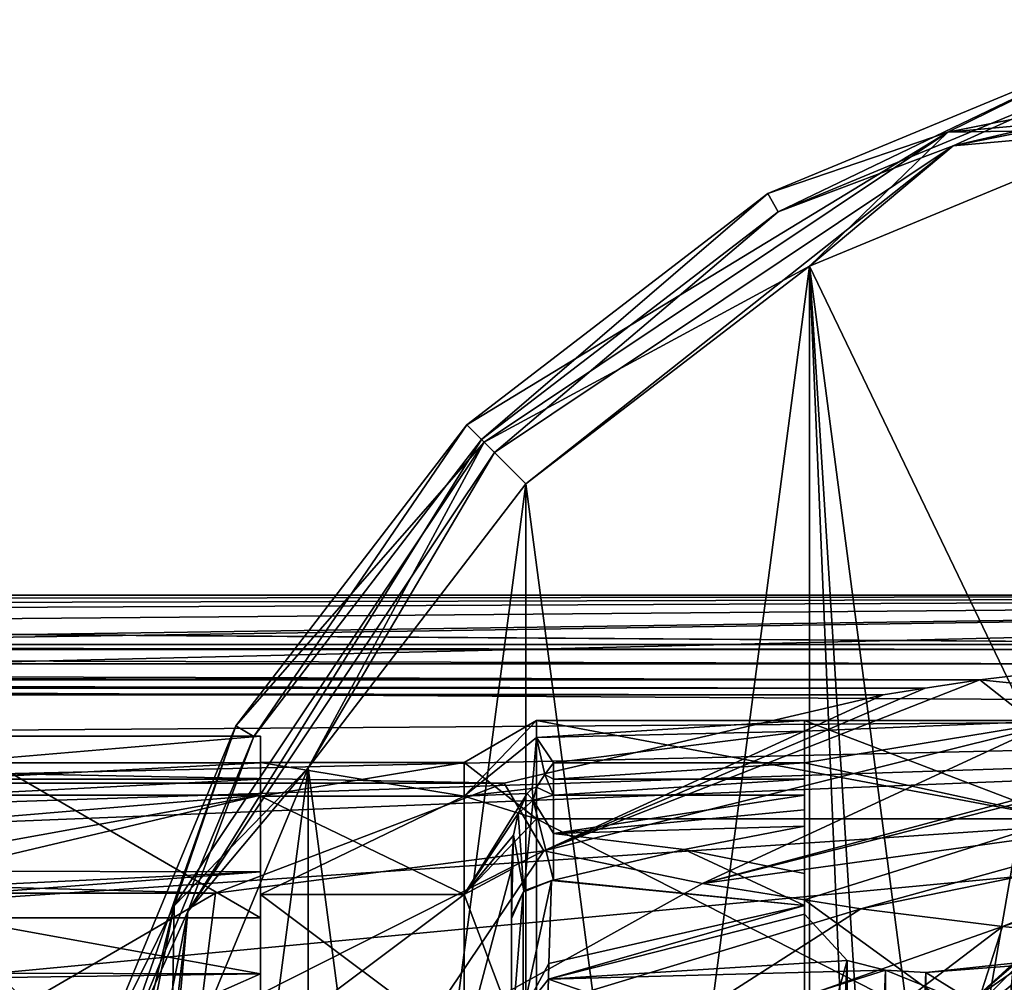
# Model space of a CAD drawing. Header units: millimetres. Extents: x -110 to 163, y -50 to 19.
# Tile 795 of 859: x 40 to 63, y -4 to 19. Entities that reach past the tile are written whole.
import ezdxf

# ---------------------------------------------------------------- set-up
doc = ezdxf.new("R2010")
doc.units = ezdxf.units.MM
doc.header["$LTSCALE"] = 65.185185
for name, color, linetype in [('1083', 7, 'CONTINUOUS'), ('1084', 7, 'CONTINUOUS'), ('1100', 7, 'CONTINUOUS'), ('1101', 7, 'CONTINUOUS'), ('124', 7, 'CONTINUOUS'), ('173', 7, 'CONTINUOUS'), ('174', 7, 'CONTINUOUS'), ('177', 7, 'CONTINUOUS'), ('232', 7, 'CONTINUOUS'), ('233', 7, 'CONTINUOUS'), ('236', 7, 'CONTINUOUS'), ('249', 7, 'CONTINUOUS'), ('250', 7, 'CONTINUOUS'), ('252', 7, 'CONTINUOUS'), ('253', 7, 'CONTINUOUS'), ('359', 7, 'CONTINUOUS'), ('360', 7, 'CONTINUOUS'), ('376', 7, 'CONTINUOUS'), ('377', 7, 'CONTINUOUS'), ('6064', 7, 'CONTINUOUS'), ('6065', 7, 'CONTINUOUS'), ('6066', 7, 'CONTINUOUS'), ('6067', 7, 'CONTINUOUS'), ('6068', 7, 'CONTINUOUS'), ('6069', 7, 'CONTINUOUS'), ('6070', 7, 'CONTINUOUS'), ('6073', 7, 'CONTINUOUS'), ('6081', 7, 'CONTINUOUS'), ('6104', 7, 'CONTINUOUS'), ('6115', 7, 'CONTINUOUS'), ('6116', 7, 'CONTINUOUS'), ('6123', 7, 'CONTINUOUS'), ('6124', 7, 'CONTINUOUS'), ('6141', 7, 'CONTINUOUS'), ('6142', 7, 'CONTINUOUS'), ('7', 7, 'CONTINUOUS'), ('8', 7, 'CONTINUOUS'), ('9', 7, 'CONTINUOUS')]:
    doc.layers.add(name, color=color, linetype=linetype)

msp = doc.modelspace()

# ---------------------------------------------------------------- linework, layer by layer
at = {"layer": '1083', "color": 7, "linetype": 'CONTINUOUS', "true_color": 0xb49632}
for points in [[(62.599, -4.415, -51), (65.302, -1.951, -37), (66.139, -1.381, -51), (62.599, -4.415, -51)], [(61.651, -5.602, -37), (65.302, -1.951, -37), (62.599, -4.415, -51), (61.651, -5.602, -37)]]:
    msp.add_3dface(points, dxfattribs=at)
at = {"layer": '1084', "color": 7, "linetype": 'CONTINUOUS', "true_color": 0xb49632}
for points in [[(65.595, -2.356, -36.5), (62.056, -5.895, -36.5), (84.405, -2.356, -36.5), (65.595, -2.356, -36.5)], [(84.405, -2.356, -36.5), (62.056, -5.895, -36.5), (71.616, -4.886, -36.5), (84.405, -2.356, -36.5)]]:
    msp.add_3dface(points, dxfattribs=at)
at = {"layer": '1100', "color": 7, "linetype": 'CONTINUOUS', "true_color": 0xb49632}
for points in [[(65.302, -1.951, -37), (61.651, -5.602, -37), (65.595, -2.356, -36.5), (65.302, -1.951, -37)], [(61.651, -5.602, -37), (62.056, -5.895, -36.5), (65.595, -2.356, -36.5), (61.651, -5.602, -37)]]:
    msp.add_3dface(points, dxfattribs=at)
at = {"layer": '1101', "color": 7, "linetype": 'CONTINUOUS', "true_color": 0xb49632}
for points in [[(62.599, -4.415, -51), (66.139, -1.381, -51), (65.923, -2.124, -51.5), (62.599, -4.415, -51)], [(60.05, -9.599, -51.5), (62.599, -4.415, -51), (65.923, -2.124, -51.5), (60.05, -9.599, -51.5)]]:
    msp.add_3dface(points, dxfattribs=at)
at = {"layer": '124', "linetype": 'CONTINUOUS'}
for points in [[(58.5, -0.318, -10.117), (55.624, -0.876, -11.336), (58.5, -1.452, -13.016), (58.5, -0.318, -10.117)], [(52.5, -1.612, -12.702), (58.5, -2.22, -14.986), (55.624, -0.876, -11.336), (52.5, -1.612, -12.702)], [(55.624, -0.876, -11.336), (58.5, -2.22, -14.986), (58.5, -1.452, -13.016), (55.624, -0.876, -11.336)], [(52.395, -3.604, -16.607), (58.5, -2.22, -14.986), (52.457, -1.623, -12.722), (52.395, -3.604, -16.607)], [(52.457, -1.623, -12.722), (58.5, -2.22, -14.986), (52.479, -1.617, -12.712), (52.457, -1.623, -12.722)], [(52.479, -1.617, -12.712), (58.5, -2.22, -14.986), (52.5, -1.612, -12.702), (52.479, -1.617, -12.712)], [(52.381, -3.981, -17.262), (58.5, -2.423, -15.5), (58.5, -2.22, -14.986), (52.381, -3.981, -17.262)], [(52.381, -3.981, -17.262), (58.5, -2.22, -14.986), (52.395, -3.604, -16.607), (52.381, -3.981, -17.262)], [(59.527, -3.531, -18.536), (58.5, -2.423, -15.5), (52.381, -3.981, -17.262), (59.527, -3.531, -18.536)], [(63.5, -3.594, -20.5), (61.407, -3.819, -20.041), (69.022, -3.237, -22.441), (63.5, -3.594, -20.5)], [(69.022, -3.237, -22.441), (61.407, -3.819, -20.041), (62.977, -4.79, -23.25), (69.022, -3.237, -22.441)], [(69.022, -3.237, -22.441), (62.977, -4.79, -23.25), (69.425, -3.378, -23.465), (69.022, -3.237, -22.441)], [(69.425, -3.378, -23.465), (62.977, -4.79, -23.25), (66.71, -4.651, -26.285), (69.425, -3.378, -23.465)], [(60.439, -3.761, -19.453), (59.527, -3.531, -18.536), (52.381, -3.981, -17.262), (60.439, -3.761, -19.453)], [(55.903, -5.192, -20.243), (60.439, -3.761, -19.453), (52.381, -3.981, -17.262), (55.903, -5.192, -20.243)], [(60.439, -3.761, -19.453), (55.903, -5.192, -20.243), (62.977, -4.79, -23.25), (60.439, -3.761, -19.453)], [(61.407, -3.819, -20.041), (60.439, -3.761, -19.453), (62.977, -4.79, -23.25), (61.407, -3.819, -20.041)], [(52.327, -5.477, -19.459), (55.903, -5.192, -20.243), (52.381, -3.981, -17.262), (52.327, -5.477, -19.459)]]:
    msp.add_3dface(points, dxfattribs=at)
at = {"layer": '173', "linetype": 'CONTINUOUS'}
for points in [[(52.021, 0.303, -8.094), (51.659, -0.017, -7.989), (51.793, -1.865, -12.555), (52.021, 0.303, -8.094)], [(52.5, -1.612, -12.702), (52.021, 0.303, -8.094), (51.793, -1.865, -12.555), (52.5, -1.612, -12.702)], [(52.5, 0.42, -8.131), (52.021, 0.303, -8.094), (52.5, -0.499, -10.533), (52.5, 0.42, -8.131)], [(52.021, 0.303, -8.094), (52.5, -1.612, -12.702), (52.5, -0.499, -10.533), (52.021, 0.303, -8.094)], [(51.793, -1.865, -12.555), (51.659, -0.017, -7.989), (51.55, -0.534, -8.785), (51.793, -1.865, -12.555)], [(51.5, -1.347, -9.979), (51.5, -2.475, -12.198), (51.55, -0.534, -8.785), (51.5, -1.347, -9.979)], [(51.5, -2.475, -12.198), (51.793, -1.865, -12.555), (51.55, -0.534, -8.785), (51.5, -2.475, -12.198)], [(51.5, -1.347, -9.979), (51.5, -1.882, -11.111), (51.5, -2.475, -12.198), (51.5, -1.347, -9.979)]]:
    msp.add_3dface(points, dxfattribs=at)
at = {"layer": '174', "linetype": 'CONTINUOUS'}
for points in [[(52.5, 0.799, -6.987), (52.5, 1.193, -5.851), (52.295, 0.913, -6.587), (52.5, 0.799, -6.987)], [(52.1, 0.607, -7.295), (52.5, 0.42, -8.131), (52.295, 0.913, -6.587), (52.1, 0.607, -7.295)], [(52.5, 0.42, -8.131), (52.5, 0.799, -6.987), (52.295, 0.913, -6.587), (52.5, 0.42, -8.131)], [(51.874, 0.462, -7.298), (52.021, 0.303, -8.094), (51.99, 0.576, -7.209), (51.874, 0.462, -7.298)], [(51.99, 0.576, -7.209), (52.021, 0.303, -8.094), (52.1, 0.607, -7.295), (51.99, 0.576, -7.209)], [(52.021, 0.303, -8.094), (52.5, 0.42, -8.131), (52.1, 0.607, -7.295), (52.021, 0.303, -8.094)], [(51.659, -0.017, -7.989), (52.021, 0.303, -8.094), (51.874, 0.462, -7.298), (51.659, -0.017, -7.989)]]:
    msp.add_3dface(points, dxfattribs=at)
at = {"layer": '177', "linetype": 'CONTINUOUS'}
for points in [[(52.395, -3.604, -16.607), (52.457, -1.623, -12.722), (51.778, -4.744, -17.927), (52.395, -3.604, -16.607)], [(51.778, -4.744, -17.927), (52.457, -1.623, -12.722), (51.778, -1.9, -12.589), (51.778, -4.744, -17.927)], [(51.5, -2.524, -12.29), (51.5, -5.339, -17.572), (51.778, -1.9, -12.589), (51.5, -2.524, -12.29)], [(51.5, -5.339, -17.572), (51.778, -4.744, -17.927), (51.778, -1.9, -12.589), (51.5, -5.339, -17.572)], [(52.381, -3.981, -17.262), (52.395, -3.604, -16.607), (51.778, -4.744, -17.927), (52.381, -3.981, -17.262)], [(52.327, -5.477, -19.459), (52.381, -3.981, -17.262), (51.778, -4.744, -17.927), (52.327, -5.477, -19.459)]]:
    msp.add_3dface(points, dxfattribs=at)
at = {"layer": '232', "linetype": 'CONTINUOUS'}
for points in [[(52.457, -1.623, -12.722), (51.793, -1.865, -12.555), (51.778, -1.9, -12.589), (52.457, -1.623, -12.722)], [(52.479, -1.617, -12.712), (52.5, -1.612, -12.702), (51.793, -1.865, -12.555), (52.479, -1.617, -12.712)], [(52.457, -1.623, -12.722), (52.479, -1.617, -12.712), (51.793, -1.865, -12.555), (52.457, -1.623, -12.722)], [(51.5, -2.475, -12.198), (51.5, -2.5, -12.244), (51.793, -1.865, -12.555), (51.5, -2.475, -12.198)], [(51.5, -2.5, -12.244), (51.5, -2.524, -12.29), (51.793, -1.865, -12.555), (51.5, -2.5, -12.244)], [(51.793, -1.865, -12.555), (51.5, -2.524, -12.29), (51.778, -1.9, -12.589), (51.793, -1.865, -12.555)]]:
    msp.add_3dface(points, dxfattribs=at)
at = {"layer": '233', "color": 7, "linetype": 'CONTINUOUS', "true_color": 0x0303ff}
for points in [[(-103, 5.2), (-98, 5.2), (75, 4.02, -6.854), (-103, 5.2)], [(-75, 4.02, -6.854), (-103, 5.2), (75, 4.02, -6.854), (-75, 4.02, -6.854)], [(0.697, 5.085, 2.171), (105.6, 5.2), (-98, 5.2), (0.697, 5.085, 2.171)], [(-98, 5.2), (105.6, 5.2), (75, 4.02, -6.854), (-98, 5.2)], [(4.078, 4.937, 3.27), (105.6, 5.2), (0.697, 5.085, 2.171), (4.078, 4.937, 3.27)], [(5.993, 4.76, 4.226), (105.6, 5.2), (4.078, 4.937, 3.27), (5.993, 4.76, 4.226)], [(8.775, 4.375, 5.758), (105.6, 5.2), (5.993, 4.76, 4.226), (8.775, 4.375, 5.758)], [(11.437, 3.856, 7.3), (105.6, 5.2), (8.775, 4.375, 5.758), (11.437, 3.856, 7.3)], [(11.805, 3.772, 7.517), (105.6, 5.2), (11.437, 3.856, 7.3), (11.805, 3.772, 7.517)], [(14.65, 3.012, 9.215), (105.6, 5.2), (11.805, 3.772, 7.517), (14.65, 3.012, 9.215)], [(105.6, 2.454, 10.25), (105.6, 5.2), (14.65, 3.012, 9.215), (105.6, 2.454, 10.25)], [(18.019, 1.825, 11.269), (105.6, 2.454, 10.25), (14.65, 3.012, 9.215), (18.019, 1.825, 11.269)], [(20.874, 0.511, 13.048), (105.6, 2.454, 10.25), (18.019, 1.825, 11.269), (20.874, 0.511, 13.048)], [(22.339, -0.304, 13.978), (105.6, 2.454, 10.25), (20.874, 0.511, 13.048), (22.339, -0.304, 13.978)], [(23.231, -0.86, 14.551), (105.6, 2.454, 10.25), (22.339, -0.304, 13.978), (23.231, -0.86, 14.551)], [(25.942, -2.923, 16.342), (105.6, 2.454, 10.25), (23.231, -0.86, 14.551), (25.942, -2.923, 16.342)], [(27.842, -4.91, 17.672), (105.6, 2.454, 10.25), (25.942, -2.923, 16.342), (27.842, -4.91, 17.672)], [(105.6, -5.05, 17.754), (105.6, 2.454, 10.25), (27.842, -4.91, 17.672), (105.6, -5.05, 17.754)]]:
    msp.add_3dface(points, dxfattribs=at)
at = {"layer": '236', "linetype": 'CONTINUOUS'}
for points in [[(58.5, 2.2), (64.667, -0.145, 8.75), (52.1, 2.2), (58.5, 2.2)], [(52.1, 2.2), (64.667, -0.145, 8.75), (52.1, -0.145, 8.75), (52.1, 2.2)], [(58.5, 1.946, -2.968), (58.5, 2.2), (52.1, 1.797, -3.733), (58.5, 1.946, -2.968)], [(52.1, 1.797, -3.733), (58.5, 2.2), (52.1, 2.2), (52.1, 1.797, -3.733)], [(64.667, 2.2), (64.667, -0.145, 8.75), (58.5, 2.2), (64.667, 2.2)], [(52.5, 1.193, -5.851), (58.5, 1.946, -2.968), (52.1, 1.797, -3.733), (52.5, 1.193, -5.851)], [(58.5, 1.946, -2.968), (52.5, 1.193, -5.851), (58.5, 1.193, -5.851), (58.5, 1.946, -2.968)], [(52.295, 0.913, -6.587), (52.5, 1.193, -5.851), (52.1, 1.797, -3.733), (52.295, 0.913, -6.587)], [(52.1, 0.607, -7.295), (52.295, 0.913, -6.587), (52.1, 1.797, -3.733), (52.1, 0.607, -7.295)], [(64.667, -0.145, 8.75), (64.667, -6.55, 15.155), (52.1, -0.145, 8.75), (64.667, -0.145, 8.75)], [(52.1, -0.145, 8.75), (64.667, -6.55, 15.155), (52.1, -6.55, 15.155), (52.1, -0.145, 8.75)]]:
    msp.add_3dface(points, dxfattribs=at)
at = {"layer": '249', "color": 7, "linetype": 'CONTINUOUS', "true_color": 0x0303ff}
for points in [[(45.5, 0.392, 5.099), (45.5, 1.2), (50.368, 0.392, 5.099), (45.5, 0.392, 5.099)], [(50.368, 0.392, 5.099), (45.5, 1.2), (50.368, 1.2), (50.368, 0.392, 5.099)], [(45.5, -1.951, 9.698), (45.5, 0.392, 5.099), (50.368, -1.951, 9.698), (45.5, -1.951, 9.698)], [(50.368, -1.951, 9.698), (45.5, 0.392, 5.099), (50.368, 0.392, 5.099), (50.368, -1.951, 9.698)], [(45.5, -5.602, 13.349), (45.5, -1.951, 9.698), (50.368, -5.602, 13.349), (45.5, -5.602, 13.349)], [(50.368, -5.602, 13.349), (45.5, -1.951, 9.698), (50.368, -1.951, 9.698), (50.368, -5.602, 13.349)]]:
    msp.add_3dface(points, dxfattribs=at)
at = {"layer": '250', "color": 7, "linetype": 'CONTINUOUS', "true_color": 0x0303ff}
for points in [[(52.1, 2.2), (52.1, -0.145, 8.75), (50.368, 1.2), (52.1, 2.2)], [(52.1, -0.145, 8.75), (50.368, 0.392, 5.099), (50.368, 1.2), (52.1, -0.145, 8.75)], [(52.1, -0.145, 8.75), (50.368, -1.951, 9.698), (50.368, 0.392, 5.099), (52.1, -0.145, 8.75)], [(52.1, -0.145, 8.75), (52.1, -6.55, 15.155), (50.368, -1.951, 9.698), (52.1, -0.145, 8.75)], [(52.1, -6.55, 15.155), (50.368, -5.602, 13.349), (50.368, -1.951, 9.698), (52.1, -6.55, 15.155)]]:
    msp.add_3dface(points, dxfattribs=at)
at = {"layer": '252', "color": 7, "linetype": 'CONTINUOUS', "true_color": 0x0303ff}
for points in [[(45.5, 1.2), (45.5, 0.392, -5.099), (50.368, 1.2), (45.5, 1.2)], [(50.368, 1.2), (45.5, 0.392, -5.099), (50.368, 0.392, -5.099), (50.368, 1.2)], [(45.5, 0.392, -5.099), (45.5, -1.951, -9.698), (50.368, 0.392, -5.099), (45.5, 0.392, -5.099)], [(50.368, 0.392, -5.099), (45.5, -1.951, -9.698), (50.368, -1.951, -9.698), (50.368, 0.392, -5.099)], [(45.5, -1.951, -9.698), (45.5, -5.602, -13.349), (50.368, -1.951, -9.698), (45.5, -1.951, -9.698)], [(50.368, -1.951, -9.698), (45.5, -5.602, -13.349), (50.368, -5.602, -13.349), (50.368, -1.951, -9.698)]]:
    msp.add_3dface(points, dxfattribs=at)
at = {"layer": '253', "color": 7, "linetype": 'CONTINUOUS', "true_color": 0x0303ff}
for points in [[(52.1, 1.797, -3.733), (52.1, 2.2), (50.368, 0.392, -5.099), (52.1, 1.797, -3.733)], [(52.1, 2.2), (50.368, 1.2), (50.368, 0.392, -5.099), (52.1, 2.2)], [(51.99, 0.576, -7.209), (52.1, 1.797, -3.733), (50.368, 0.392, -5.099), (51.99, 0.576, -7.209)], [(51.99, 0.576, -7.209), (52.1, 0.607, -7.295), (52.1, 1.797, -3.733), (51.99, 0.576, -7.209)], [(51.874, 0.462, -7.298), (51.99, 0.576, -7.209), (50.368, 0.392, -5.099), (51.874, 0.462, -7.298)], [(51.659, -0.017, -7.989), (51.874, 0.462, -7.298), (50.368, -1.951, -9.698), (51.659, -0.017, -7.989)], [(51.874, 0.462, -7.298), (50.368, 0.392, -5.099), (50.368, -1.951, -9.698), (51.874, 0.462, -7.298)], [(51.55, -0.534, -8.785), (51.659, -0.017, -7.989), (50.368, -1.951, -9.698), (51.55, -0.534, -8.785)], [(51.5, -1.347, -9.979), (51.55, -0.534, -8.785), (50.368, -1.951, -9.698), (51.5, -1.347, -9.979)], [(51.5, -7.455, -15.255), (51.5, -1.347, -9.979), (50.368, -5.602, -13.349), (51.5, -7.455, -15.255)], [(51.5, -1.347, -9.979), (50.368, -1.951, -9.698), (50.368, -5.602, -13.349), (51.5, -1.347, -9.979)]]:
    msp.add_3dface(points, dxfattribs=at)
at = {"layer": '359', "linetype": 'CONTINUOUS'}
for points in [[(61.386, 2.979, -9.918), (62.694, 3.175, -9.364), (52.271, -0.91, -17.942), (61.386, 2.979, -9.918)], [(52.271, -0.91, -17.942), (62.694, 3.175, -9.364), (64.126, 2.048, -12.647), (52.271, -0.91, -17.942)], [(60.382, 2.817, -10.359), (61.386, 2.979, -9.918), (52.271, -0.91, -17.942), (60.382, 2.817, -10.359)], [(51.324, 0.709, -14.669), (60.382, 2.817, -10.359), (52.271, -0.91, -17.942), (51.324, 0.709, -14.669)], [(52.271, -0.91, -17.942), (64.126, 2.048, -12.647), (56.069, -1.69, -20.429), (52.271, -0.91, -17.942)], [(64.126, 2.048, -12.647), (65.923, 0.949, -16.567), (56.069, -1.69, -20.429), (64.126, 2.048, -12.647)], [(56.069, -1.69, -20.429), (65.923, 0.949, -16.567), (66.091, 0.859, -16.935), (56.069, -1.69, -20.429)], [(44.423, -1.926, -18.201), (51.324, 0.709, -14.669), (52.271, -0.91, -17.942), (44.423, -1.926, -18.201)], [(56.069, -1.69, -20.429), (66.091, 0.859, -16.935), (68.007, -0.045, -21.334), (56.069, -1.69, -20.429)], [(56.069, -1.69, -20.429), (68.007, -0.045, -21.334), (59.851, -2.293, -23.237), (56.069, -1.69, -20.429)], [(59.851, -2.293, -23.237), (68.007, -0.045, -21.334), (68.987, -0.43, -23.846), (59.851, -2.293, -23.237)], [(59.851, -2.293, -23.237), (68.987, -0.43, -23.846), (63.237, -2.72, -26.506), (59.851, -2.293, -23.237)], [(63.237, -2.72, -26.506), (68.987, -0.43, -23.846), (69.65, -0.662, -25.739), (63.237, -2.72, -26.506)], [(65.832, -2.976, -30.387), (63.237, -2.72, -26.506), (69.65, -0.662, -25.739), (65.832, -2.976, -30.387)], [(44.028, -5.074, -21.631), (44.423, -1.926, -18.201), (52.271, -0.91, -17.942), (44.028, -5.074, -21.631)], [(44.028, -5.074, -21.631), (52.271, -0.91, -17.942), (49.145, -5.536, -22.937), (44.028, -5.074, -21.631)], [(49.145, -5.536, -22.937), (52.271, -0.91, -17.942), (56.069, -1.69, -20.429), (49.145, -5.536, -22.937)], [(49.145, -5.536, -22.937), (56.069, -1.69, -20.429), (59.851, -2.293, -23.237), (49.145, -5.536, -22.937)], [(39.234, -4.934, -20.947), (44.423, -1.926, -18.201), (44.028, -5.074, -21.631), (39.234, -4.934, -20.947)], [(54.241, -5.885, -24.697), (49.145, -5.536, -22.937), (59.851, -2.293, -23.237), (54.241, -5.885, -24.697)], [(54.241, -5.885, -24.697), (59.851, -2.293, -23.237), (63.237, -2.72, -26.506), (54.241, -5.885, -24.697)], [(58.751, -6.13, -27.139), (54.241, -5.885, -24.697), (63.237, -2.72, -26.506), (58.751, -6.13, -27.139)], [(62.088, -6.287, -30.511), (58.751, -6.13, -27.139), (63.237, -2.72, -26.506), (62.088, -6.287, -30.511)], [(65.832, -2.976, -30.387), (62.088, -6.287, -30.511), (63.237, -2.72, -26.506), (65.832, -2.976, -30.387)], [(65.832, -2.976, -30.387), (64.912, -4.887, -35), (62.088, -6.287, -30.511), (65.832, -2.976, -30.387)]]:
    msp.add_3dface(points, dxfattribs=at)
at = {"layer": '360', "linetype": 'CONTINUOUS'}
for points in [[(75.001, 1.936, -13.63), (62.694, 3.175, -9.364), (65.889, 3.561, -8.183), (75.001, 1.936, -13.63)], [(62.694, 3.175, -9.364), (75.001, 1.936, -13.63), (64.126, 2.048, -12.647), (62.694, 3.175, -9.364)]]:
    msp.add_3dface(points, dxfattribs=at)
at = {"layer": '376', "linetype": 'CONTINUOUS'}
for points in [[(-75, 4.02, -6.854), (75, 4.02, -6.854), (70.333, 3.901, -7.193), (-75, 4.02, -6.854)], [(-75, 4.02, -6.854), (70.333, 3.901, -7.193), (-70.333, 3.901, -7.193), (-75, 4.02, -6.854)], [(70.333, 3.901, -7.193), (65.889, 3.561, -8.183), (-70.333, 3.901, -7.193), (70.333, 3.901, -7.193)], [(65.889, 3.561, -8.183), (-65.889, 3.561, -8.183), (-70.333, 3.901, -7.193), (65.889, 3.561, -8.183)], [(65.889, 3.561, -8.183), (62.694, 3.175, -9.364), (-65.889, 3.561, -8.183), (65.889, 3.561, -8.183)], [(-65.889, 3.561, -8.183), (62.694, 3.175, -9.364), (0, 3.248, -9.134), (-65.889, 3.561, -8.183)]]:
    msp.add_3dface(points, dxfattribs=at)
at = {"layer": '377', "linetype": 'CONTINUOUS'}
for points in [[(62.694, 3.175, -9.364), (-62.694, 3.175, -9.364), (0, 3.248, -9.134), (62.694, 3.175, -9.364)], [(62.694, 3.175, -9.364), (61.386, 2.979, -9.918), (-62.694, 3.175, -9.364), (62.694, 3.175, -9.364)], [(61.386, 2.979, -9.918), (-61.386, 2.979, -9.918), (-62.694, 3.175, -9.364), (61.386, 2.979, -9.918)], [(61.386, 2.979, -9.918), (60.382, 2.817, -10.359), (-61.386, 2.979, -9.918), (61.386, 2.979, -9.918)], [(60.382, 2.817, -10.359), (-60.382, 2.817, -10.359), (-61.386, 2.979, -9.918), (60.382, 2.817, -10.359)], [(60.382, 2.817, -10.359), (51.324, 0.709, -14.669), (-60.382, 2.817, -10.359), (60.382, 2.817, -10.359)], [(51.324, 0.709, -14.669), (-51.324, 0.709, -14.669), (-60.382, 2.817, -10.359), (51.324, 0.709, -14.669)], [(51.324, 0.709, -14.669), (44.423, -1.926, -18.201), (-51.324, 0.709, -14.669), (51.324, 0.709, -14.669)], [(44.423, -1.926, -18.201), (-44.423, -1.926, -18.201), (-51.324, 0.709, -14.669), (44.423, -1.926, -18.201)], [(44.423, -1.926, -18.201), (39.234, -4.934, -20.947), (-44.423, -1.926, -18.201), (44.423, -1.926, -18.201)]]:
    msp.add_3dface(points, dxfattribs=at)
at = {"layer": '6064', "linetype": 'CONTINUOUS'}
for points in [[(61.926, 16.264, -52.086), (75, 17.45, -51.5), (75, 18.864, -52.086), (61.926, 16.264, -52.086)], [(61.926, 16.264, -52.086), (75, 18.864, -52.086), (66.006, 18.266, -53.5), (61.926, 16.264, -52.086)], [(57.625, 14.794, -53.5), (61.926, 16.264, -52.086), (66.006, 18.266, -53.5), (57.625, 14.794, -53.5)], [(66.524, 16.334, -51.5), (75, 17.45, -51.5), (61.926, 16.264, -52.086), (66.524, 16.334, -51.5)], [(50.842, 8.858, -52.086), (61.926, 16.264, -52.086), (50.428, 9.272, -53.5), (50.842, 8.858, -52.086)], [(50.428, 9.272, -53.5), (61.926, 16.264, -52.086), (57.625, 14.794, -53.5), (50.428, 9.272, -53.5)], [(50.842, 8.858, -52.086), (58.625, 13.063, -51.5), (61.926, 16.264, -52.086), (50.842, 8.858, -52.086)], [(58.625, 13.063, -51.5), (66.524, 16.334, -51.5), (61.926, 16.264, -52.086), (58.625, 13.063, -51.5)], [(51.843, 7.858, -51.5), (58.625, 13.063, -51.5), (50.842, 8.858, -52.086), (51.843, 7.858, -51.5)], [(44.906, 2.075, -53.5), (50.842, 8.858, -52.086), (50.428, 9.272, -53.5), (44.906, 2.075, -53.5)], [(43.436, -2.226, -52.086), (46.638, 1.075, -51.5), (50.842, 8.858, -52.086), (43.436, -2.226, -52.086)], [(43.436, -2.226, -52.086), (50.842, 8.858, -52.086), (44.906, 2.075, -53.5), (43.436, -2.226, -52.086)], [(46.638, 1.075, -51.5), (51.843, 7.858, -51.5), (50.842, 8.858, -52.086), (46.638, 1.075, -51.5)], [(41.434, -6.306, -53.5), (43.436, -2.226, -52.086), (44.906, 2.075, -53.5), (41.434, -6.306, -53.5)], [(43.366, -6.824, -51.5), (46.638, 1.075, -51.5), (43.436, -2.226, -52.086), (43.366, -6.824, -51.5)], [(40.836, -15.3, -52.086), (43.436, -2.226, -52.086), (40.25, -15.3, -53.5), (40.836, -15.3, -52.086)], [(40.25, -15.3, -53.5), (43.436, -2.226, -52.086), (41.434, -6.306, -53.5), (40.25, -15.3, -53.5)], [(40.836, -15.3, -52.086), (43.366, -6.824, -51.5), (43.436, -2.226, -52.086), (40.836, -15.3, -52.086)]]:
    msp.add_3dface(points, dxfattribs=at)
at = {"layer": '6065', "linetype": 'CONTINUOUS'}
for points in [[(57.625, 14.794, -53.5), (66.006, 18.266, -53.5), (57.625, 14.794, -76.5), (57.625, 14.794, -53.5)], [(57.625, 14.794, -76.5), (66.006, 18.266, -53.5), (66.006, 18.266, -76.5), (57.625, 14.794, -76.5)], [(50.428, 9.272, -53.5), (57.625, 14.794, -53.5), (50.428, 9.272, -76.5), (50.428, 9.272, -53.5)], [(50.428, 9.272, -76.5), (57.625, 14.794, -53.5), (57.625, 14.794, -76.5), (50.428, 9.272, -76.5)], [(44.906, 2.075, -53.5), (50.428, 9.272, -53.5), (44.906, 2.075, -76.5), (44.906, 2.075, -53.5)], [(44.906, 2.075, -76.5), (50.428, 9.272, -53.5), (50.428, 9.272, -76.5), (44.906, 2.075, -76.5)], [(41.434, -6.306, -53.5), (44.906, 2.075, -53.5), (41.434, -6.306, -76.5), (41.434, -6.306, -53.5)], [(41.434, -6.306, -76.5), (44.906, 2.075, -53.5), (44.906, 2.075, -76.5), (41.434, -6.306, -76.5)]]:
    msp.add_3dface(points, dxfattribs=at)
at = {"layer": '6066', "linetype": 'CONTINUOUS'}
for points in [[(57.625, 14.794, -76.5), (66.006, 18.266, -76.5), (57.875, 14.361, -76.5), (57.625, 14.794, -76.5)], [(57.875, 14.361, -76.5), (66.006, 18.266, -76.5), (66.135, 17.783, -76.5), (57.875, 14.361, -76.5)], [(50.428, 9.272, -76.5), (57.625, 14.794, -76.5), (50.782, 8.918, -76.5), (50.428, 9.272, -76.5)], [(50.782, 8.918, -76.5), (57.625, 14.794, -76.5), (57.875, 14.361, -76.5), (50.782, 8.918, -76.5)], [(44.906, 2.075, -76.5), (50.428, 9.272, -76.5), (45.339, 1.825, -76.5), (44.906, 2.075, -76.5)], [(45.339, 1.825, -76.5), (50.428, 9.272, -76.5), (50.782, 8.918, -76.5), (45.339, 1.825, -76.5)], [(41.434, -6.306, -76.5), (44.906, 2.075, -76.5), (41.917, -6.435, -76.5), (41.434, -6.306, -76.5)], [(41.917, -6.435, -76.5), (44.906, 2.075, -76.5), (45.339, 1.825, -76.5), (41.917, -6.435, -76.5)]]:
    msp.add_3dface(points, dxfattribs=at)
at = {"layer": '6067', "linetype": 'CONTINUOUS'}
for points in [[(57.875, 14.361, -76.5), (66.135, 17.783, -76.5), (57.875, 14.361, -53.5), (57.875, 14.361, -76.5)], [(57.875, 14.361, -53.5), (66.135, 17.783, -76.5), (66.135, 17.783, -53.5), (57.875, 14.361, -53.5)], [(50.782, 8.918, -76.5), (57.875, 14.361, -76.5), (50.782, 8.918, -53.5), (50.782, 8.918, -76.5)], [(50.782, 8.918, -53.5), (57.875, 14.361, -76.5), (57.875, 14.361, -53.5), (50.782, 8.918, -53.5)], [(45.339, 1.825, -76.5), (50.782, 8.918, -76.5), (45.339, 1.825, -53.5), (45.339, 1.825, -76.5)], [(45.339, 1.825, -53.5), (50.782, 8.918, -76.5), (50.782, 8.918, -53.5), (45.339, 1.825, -53.5)], [(41.917, -6.435, -76.5), (45.339, 1.825, -76.5), (41.917, -6.435, -53.5), (41.917, -6.435, -76.5)], [(41.917, -6.435, -53.5), (45.339, 1.825, -76.5), (45.339, 1.825, -53.5), (41.917, -6.435, -53.5)]]:
    msp.add_3dface(points, dxfattribs=at)
at = {"layer": '6068', "linetype": 'CONTINUOUS'}
for points in [[(66.135, 17.783, -53.5), (75, 18.95, -53.5), (62.061, 15.937, -52.439), (66.135, 17.783, -53.5)], [(62.061, 15.937, -52.439), (75, 18.95, -53.5), (75, 18.511, -52.439), (62.061, 15.937, -52.439)], [(62.061, 15.937, -52.439), (75, 18.511, -52.439), (66.524, 16.334, -52), (62.061, 15.937, -52.439)], [(57.875, 14.361, -53.5), (66.135, 17.783, -53.5), (62.061, 15.937, -52.439), (57.875, 14.361, -53.5)], [(58.625, 13.063, -52), (62.061, 15.937, -52.439), (66.524, 16.334, -52), (58.625, 13.063, -52)], [(51.092, 8.608, -52.439), (57.875, 14.361, -53.5), (62.061, 15.937, -52.439), (51.092, 8.608, -52.439)], [(51.092, 8.608, -52.439), (62.061, 15.937, -52.439), (51.843, 7.858, -52), (51.092, 8.608, -52.439)], [(51.843, 7.858, -52), (62.061, 15.937, -52.439), (58.625, 13.063, -52), (51.843, 7.858, -52)], [(50.782, 8.918, -53.5), (57.875, 14.361, -53.5), (51.092, 8.608, -52.439), (50.782, 8.918, -53.5)], [(45.339, 1.825, -53.5), (50.782, 8.918, -53.5), (43.763, -2.361, -52.439), (45.339, 1.825, -53.5)], [(43.763, -2.361, -52.439), (50.782, 8.918, -53.5), (51.092, 8.608, -52.439), (43.763, -2.361, -52.439)], [(43.763, -2.361, -52.439), (51.092, 8.608, -52.439), (46.638, 1.075, -52), (43.763, -2.361, -52.439)], [(46.638, 1.075, -52), (51.092, 8.608, -52.439), (51.843, 7.858, -52), (46.638, 1.075, -52)], [(41.917, -6.435, -53.5), (45.339, 1.825, -53.5), (43.763, -2.361, -52.439), (41.917, -6.435, -53.5)], [(43.366, -6.824, -52), (43.763, -2.361, -52.439), (46.638, 1.075, -52), (43.366, -6.824, -52)], [(41.189, -15.3, -52.439), (41.917, -6.435, -53.5), (43.763, -2.361, -52.439), (41.189, -15.3, -52.439)], [(41.189, -15.3, -52.439), (43.763, -2.361, -52.439), (42.25, -15.3, -52), (41.189, -15.3, -52.439)], [(42.25, -15.3, -52), (43.763, -2.361, -52.439), (43.366, -6.824, -52), (42.25, -15.3, -52)]]:
    msp.add_3dface(points, dxfattribs=at)
at = {"layer": '6069', "linetype": 'CONTINUOUS'}
for points in [[(58.625, 13.063, -52), (66.524, 16.334, -52), (61.78, -11.004, -52), (58.625, 13.063, -52)], [(61.78, -11.004, -52), (66.524, 16.334, -52), (66.83, -4.054, -52), (61.78, -11.004, -52)], [(58.625, -43.663, -52), (51.843, -38.458, -52), (58.625, 13.063, -52), (58.625, -43.663, -52)], [(51.843, -38.458, -52), (51.843, 7.858, -52), (58.625, 13.063, -52), (51.843, -38.458, -52)], [(58.625, -43.663, -52), (58.625, 13.063, -52), (61.78, -11.004, -52), (58.625, -43.663, -52)], [(51.843, -38.458, -52), (46.638, -31.675, -52), (51.843, 7.858, -52), (51.843, -38.458, -52)], [(46.638, -31.675, -52), (46.638, 1.075, -52), (51.843, 7.858, -52), (46.638, -31.675, -52)], [(46.638, -31.675, -52), (43.366, -23.776, -52), (46.638, 1.075, -52), (46.638, -31.675, -52)], [(43.366, -23.776, -52), (43.366, -6.824, -52), (46.638, 1.075, -52), (43.366, -23.776, -52)]]:
    msp.add_3dface(points, dxfattribs=at)
at = {"layer": '6070', "linetype": 'CONTINUOUS'}
for points in [[(63.268, -8.527, -52.146), (66.83, -4.054, -52), (68.227, -3.568, -52.146), (63.268, -8.527, -52.146)], [(63.268, -8.527, -52.146), (68.227, -3.568, -52.146), (67.124, -4.459, -52.5), (63.268, -8.527, -52.146)]]:
    msp.add_3dface(points, dxfattribs=at)
at = {"layer": '6073', "linetype": 'CONTINUOUS'}
for points in [[(65.923, -2.124, -51.5), (66.524, 16.334, -51.5), (58.625, 13.063, -51.5), (65.923, -2.124, -51.5)], [(58.625, 13.063, -51.5), (51.843, 7.858, -51.5), (58.625, -43.663, -51.5), (58.625, 13.063, -51.5)], [(60.05, -21.001, -51.5), (60.05, -9.599, -51.5), (58.625, 13.063, -51.5), (60.05, -21.001, -51.5)], [(60.05, -21.001, -51.5), (58.625, 13.063, -51.5), (58.625, -43.663, -51.5), (60.05, -21.001, -51.5)], [(60.05, -9.599, -51.5), (65.923, -2.124, -51.5), (58.625, 13.063, -51.5), (60.05, -9.599, -51.5)], [(51.843, 7.858, -51.5), (46.638, 1.075, -51.5), (51.843, -38.458, -51.5), (51.843, 7.858, -51.5)], [(51.843, 7.858, -51.5), (51.843, -38.458, -51.5), (58.625, -43.663, -51.5), (51.843, 7.858, -51.5)], [(46.638, 1.075, -51.5), (43.366, -6.824, -51.5), (46.638, -31.675, -51.5), (46.638, 1.075, -51.5)], [(46.638, 1.075, -51.5), (46.638, -31.675, -51.5), (51.843, -38.458, -51.5), (46.638, 1.075, -51.5)]]:
    msp.add_3dface(points, dxfattribs=at)
at = {"layer": '6081', "linetype": 'CONTINUOUS'}
for points in [[(58.5, 1.193, -5.851), (58.5, -0.318, -10.117), (58.5, -2.08, -11.466), (58.5, 1.193, -5.851)], [(58.5, -0.318, -10.117), (58.5, 1.193, -5.851), (58.5, 0.799, -6.987), (58.5, -0.318, -10.117)], [(58.5, 0.067, -9.145), (58.5, -0.318, -10.117), (58.5, 0.799, -6.987), (58.5, 0.067, -9.145)], [(58.5, 0.42, -8.131), (58.5, 0.067, -9.145), (58.5, 0.799, -6.987), (58.5, 0.42, -8.131)], [(58.5, -0.318, -10.117), (58.5, -1.452, -13.016), (58.5, -2.08, -11.466), (58.5, -0.318, -10.117)], [(58.5, -1.452, -13.016), (58.5, -2.22, -14.986), (58.5, -2.08, -11.466), (58.5, -1.452, -13.016)], [(58.5, -2.423, -15.5), (58.5, -7.176, -15.5), (58.5, -2.08, -11.466), (58.5, -2.423, -15.5)], [(58.5, -2.22, -14.986), (58.5, -2.423, -15.5), (58.5, -2.08, -11.466), (58.5, -2.22, -14.986)]]:
    msp.add_3dface(points, dxfattribs=at)
at = {"layer": '6104', "linetype": 'CONTINUOUS'}
msp.add_3dface([(45.5, -6.117, -18.709), (45.5, -3.853, -15.846), (41.715, -5.521, -17.55), (45.5, -6.117, -18.709)], dxfattribs=at)
at = {"layer": '6115', "linetype": 'CONTINUOUS'}
for points in [[(45.5, -1.411, -12.352), (45.5, 0.42, -8.131), (37.814, -1.398, -12.329), (45.5, -1.411, -12.352)], [(45.5, 0.42, -8.131), (38, -0.932, -11.448), (37.814, -1.398, -12.329), (45.5, 0.42, -8.131)], [(38, -0.932, -11.448), (45.5, 0.42, -8.131), (38, -0.21, -9.856), (38, -0.932, -11.448)], [(45.5, 0.42, -8.131), (38, 0.42, -8.131), (38, -0.21, -9.856), (45.5, 0.42, -8.131)], [(45.5, -3.853, -15.846), (45.5, -1.411, -12.352), (36, -2.129, -13.543), (45.5, -3.853, -15.846)], [(36, -2.129, -13.543), (45.5, -1.411, -12.352), (37.32, -1.802, -13.022), (36, -2.129, -13.543)], [(45.5, -1.411, -12.352), (37.814, -1.398, -12.329), (37.32, -1.802, -13.022), (45.5, -1.411, -12.352)], [(-46.053, -3.641, -15.597), (45.5, -3.853, -15.846), (36, -2.129, -13.543), (-46.053, -3.641, -15.597)], [(45.5, -3.853, -15.846), (-46.053, -3.641, -15.597), (-42.573, -5.105, -17.164), (45.5, -3.853, -15.846)], [(45.5, -3.853, -15.846), (-42.573, -5.105, -17.164), (41.715, -5.521, -17.55), (45.5, -3.853, -15.846)]]:
    msp.add_3dface(points, dxfattribs=at)
at = {"layer": '6116', "linetype": 'CONTINUOUS'}
for points in [[(52.5, 0.42, -8.131), (52.5, -0.499, -10.533), (58.5, 0.42, -8.131), (52.5, 0.42, -8.131)], [(52.5, -0.499, -10.533), (58.5, 0.067, -9.145), (58.5, 0.42, -8.131), (52.5, -0.499, -10.533)], [(52.5, -0.499, -10.533), (58.5, -0.318, -10.117), (58.5, 0.067, -9.145), (52.5, -0.499, -10.533)], [(55.624, -0.876, -11.336), (58.5, -0.318, -10.117), (52.5, -0.499, -10.533), (55.624, -0.876, -11.336)], [(52.5, -1.612, -12.702), (55.624, -0.876, -11.336), (52.5, -0.499, -10.533), (52.5, -1.612, -12.702)]]:
    msp.add_3dface(points, dxfattribs=at)
at = {"layer": '6123', "linetype": 'CONTINUOUS'}
for points in [[(45.5, 0.799, -6.987), (45.5, 1.193, -5.851), (38, 0.799, -6.987), (45.5, 0.799, -6.987)], [(45.5, 1.193, -5.851), (38, 1.193, -5.851), (38, 0.799, -6.987), (45.5, 1.193, -5.851)], [(45.5, 0.42, -8.131), (45.5, 0.799, -6.987), (38, 0.42, -8.131), (45.5, 0.42, -8.131)], [(38, 0.42, -8.131), (45.5, 0.799, -6.987), (38, 0.799, -6.987), (38, 0.42, -8.131)]]:
    msp.add_3dface(points, dxfattribs=at)
at = {"layer": '6124', "linetype": 'CONTINUOUS'}
for points in [[(52.5, 1.193, -5.851), (52.5, 0.799, -6.987), (58.5, 1.193, -5.851), (52.5, 1.193, -5.851)], [(58.5, 1.193, -5.851), (52.5, 0.799, -6.987), (58.5, 0.799, -6.987), (58.5, 1.193, -5.851)], [(52.5, 0.799, -6.987), (52.5, 0.42, -8.131), (58.5, 0.799, -6.987), (52.5, 0.799, -6.987)], [(52.5, 0.42, -8.131), (58.5, 0.42, -8.131), (58.5, 0.799, -6.987), (52.5, 0.42, -8.131)]]:
    msp.add_3dface(points, dxfattribs=at)
at = {"layer": '6141', "linetype": 'CONTINUOUS'}
for points in [[(45.5, 1.193, -5.851), (45.5, 1.833, 3.564), (38, 1.193, -5.851), (45.5, 1.193, -5.851)], [(45.5, 1.833, 3.564), (45.5, -2.509, 11.943), (38, 1.833, 3.565), (45.5, 1.833, 3.564)], [(38, 1.193, -5.851), (45.5, 1.833, 3.564), (38, 1.833, 3.565), (38, 1.193, -5.851)], [(45.5, -2.509, 11.943), (38, -2.509, 11.943), (38, 1.833, 3.565), (45.5, -2.509, 11.943)], [(45.5, -2.509, 11.943), (45.5, -10.57, 16.849), (38, -2.509, 11.943), (45.5, -2.509, 11.943)], [(45.5, -10.57, 16.849), (38, -10.57, 16.849), (38, -2.509, 11.943), (45.5, -10.57, 16.849)]]:
    msp.add_3dface(points, dxfattribs=at)
at = {"layer": '6142', "linetype": 'CONTINUOUS'}
for points in [[(64.667, 2.2), (58.5, 2.2), (58.5, 1.946, -2.968), (64.667, 2.2)], [(64.667, 2.2), (58.5, 1.946, -2.968), (58.5, 1.193, -5.851), (64.667, 2.2)], [(64.667, 2.2), (58.5, 1.193, -5.851), (64.667, -0.145, -8.75), (64.667, 2.2)], [(64.667, -0.145, -8.75), (58.5, 1.193, -5.851), (58.5, -2.08, -11.466), (64.667, -0.145, -8.75)], [(64.667, -6.55, -15.155), (64.667, -0.145, -8.75), (58.5, -2.08, -11.466), (64.667, -6.55, -15.155)], [(58.5, -7.176, -15.5), (64.667, -6.55, -15.155), (58.5, -2.08, -11.466), (58.5, -7.176, -15.5)]]:
    msp.add_3dface(points, dxfattribs=at)
at = {"layer": '7', "linetype": 'CONTINUOUS'}
for points in [[(58.5, -2.423, -15.5), (59.527, -3.531, -18.536), (58.5, -7.176, -15.5), (58.5, -2.423, -15.5)], [(58.5, -7.176, -15.5), (59.527, -3.531, -18.536), (58.917, -15.3, -17.5), (58.5, -7.176, -15.5)], [(59.527, -3.531, -18.536), (59.527, -27.07, -18.536), (58.917, -15.3, -17.5), (59.527, -3.531, -18.536)], [(60.439, -3.761, -19.453), (59.527, -27.07, -18.536), (59.527, -3.531, -18.536), (60.439, -3.761, -19.453)], [(60.434, -26.841, -19.45), (59.527, -27.07, -18.536), (60.439, -3.761, -19.453), (60.434, -26.841, -19.45)], [(61.407, -3.819, -20.041), (60.434, -26.841, -19.45), (60.439, -3.761, -19.453), (61.407, -3.819, -20.041)], [(63.5, -3.594, -20.5), (63.5, -27.008, -20.5), (61.407, -26.783, -20.041), (63.5, -3.594, -20.5)], [(63.5, -3.594, -20.5), (61.407, -26.783, -20.041), (61.407, -3.819, -20.041), (63.5, -3.594, -20.5)], [(61.407, -26.783, -20.041), (60.434, -26.841, -19.45), (61.407, -3.819, -20.041), (61.407, -26.783, -20.041)]]:
    msp.add_3dface(points, dxfattribs=at)
at = {"layer": '8', "linetype": 'CONTINUOUS'}
for points in [[(51.5, -1.882, -11.111), (51.5, -1.347, -9.979), (51.5, -7.455, -15.255), (51.5, -1.882, -11.111)], [(51.5, -2.475, -12.198), (51.5, -1.882, -11.111), (51.5, -7.455, -15.255), (51.5, -2.475, -12.198)], [(51.5, -2.5, -12.244), (51.5, -2.475, -12.198), (51.5, -7.455, -15.255), (51.5, -2.5, -12.244)], [(51.5, -2.524, -12.29), (51.5, -2.5, -12.244), (51.5, -7.455, -15.255), (51.5, -2.524, -12.29)], [(51.5, -5.339, -17.572), (51.5, -2.524, -12.29), (51.5, -7.455, -15.255), (51.5, -5.339, -17.572)]]:
    msp.add_3dface(points, dxfattribs=at)
at = {"layer": '9', "linetype": 'CONTINUOUS'}
for points in [[(45.5, 1.833, 3.564), (45.5, 1.193, -5.851), (45.5, 1.2), (45.5, 1.833, 3.564)], [(45.5, -2.509, 11.943), (45.5, 1.833, 3.564), (45.5, -1.951, 9.698), (45.5, -2.509, 11.943)], [(45.5, -1.951, 9.698), (45.5, 1.833, 3.564), (45.5, 0.392, 5.099), (45.5, -1.951, 9.698)], [(45.5, 0.392, 5.099), (45.5, 1.833, 3.564), (45.5, 1.2), (45.5, 0.392, 5.099)], [(45.5, 1.2), (45.5, 1.193, -5.851), (45.5, 0.392, -5.099), (45.5, 1.2)], [(45.5, 1.193, -5.851), (45.5, 0.799, -6.987), (45.5, 0.392, -5.099), (45.5, 1.193, -5.851)], [(45.5, 0.799, -6.987), (45.5, 0.42, -8.131), (45.5, 0.392, -5.099), (45.5, 0.799, -6.987)], [(45.5, 0.42, -8.131), (45.5, -1.411, -12.352), (45.5, -1.951, -9.698), (45.5, 0.42, -8.131)], [(45.5, 0.392, -5.099), (45.5, 0.42, -8.131), (45.5, -1.951, -9.698), (45.5, 0.392, -5.099)], [(45.5, -1.411, -12.352), (45.5, -3.853, -15.846), (45.5, -5.602, -13.349), (45.5, -1.411, -12.352)], [(45.5, -1.951, -9.698), (45.5, -1.411, -12.352), (45.5, -5.602, -13.349), (45.5, -1.951, -9.698)], [(45.5, -5.602, 13.349), (45.5, -2.509, 11.943), (45.5, -1.951, 9.698), (45.5, -5.602, 13.349)], [(45.5, -10.57, 16.849), (45.5, -2.509, 11.943), (45.5, -10.201, 15.692), (45.5, -10.57, 16.849)], [(45.5, -10.201, 15.692), (45.5, -2.509, 11.943), (45.5, -5.602, 13.349), (45.5, -10.201, 15.692)], [(45.5, -3.853, -15.846), (45.5, -6.117, -18.709), (45.5, -15.3, -16.5), (45.5, -3.853, -15.846)], [(45.5, -5.602, -13.349), (45.5, -3.853, -15.846), (45.5, -10.201, -15.692), (45.5, -5.602, -13.349)], [(45.5, -10.201, -15.692), (45.5, -3.853, -15.846), (45.5, -15.3, -16.5), (45.5, -10.201, -15.692)]]:
    msp.add_3dface(points, dxfattribs=at)

doc.saveas('drawing.dxf')
